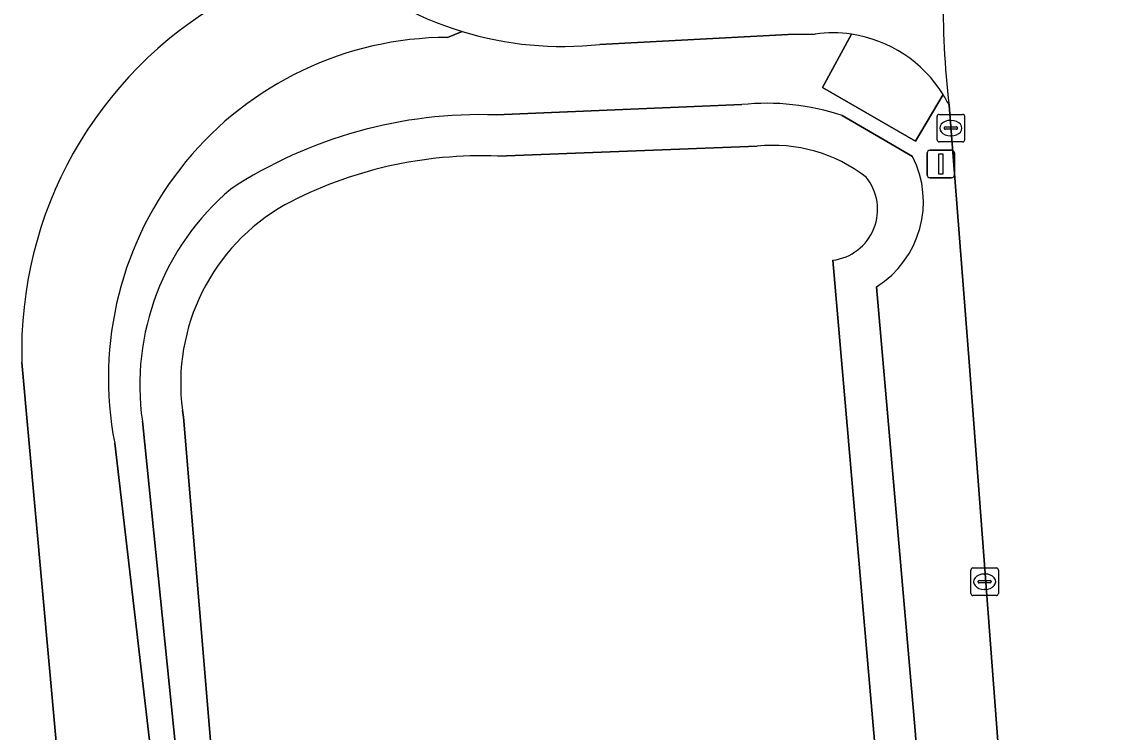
# Model space of a CAD drawing. Extents: x 157793 to 159380, y 380877 to 382313.
# Drawn here: x 157930.28 to 157969.63, y 381419.28 to 381445.11 of the extents above; entities that cross this region are included whole.
import ezdxf

# ---------------------------------------------------------------- set-up
doc = ezdxf.new("R2010")
doc.units = 0
for name, color, linetype in [('IMGEO_Fietspad_gesloten', 7, 'Continuous'), ('IMGEO_Groenvoorziening', 7, 'Continuous'), ('IMGEO_Kolk', 7, 'Continuous'), ('IMGEO_Lichtmast', 7, 'Continuous'), ('IMGEO_Oever', 7, 'Continuous'), ('IMGEO_Rijbaan_lokaal_gesloten', 7, 'Continuous'), ('IMGEO_Voetpad_halfverhard', 7, 'Continuous'), ('IMGEO_Waterloop', 7, 'Continuous')]:
    doc.layers.add(name, color=color, linetype=linetype)

msp = doc.modelspace()

# ---------------------------------------------------------------- linework, layer by layer
at = {"layer": 'IMGEO_Fietspad_gesloten'}
msp.add_lwpolyline([(157951.294, 381444.278), (157958.138, 381444.645), (157959.125, 381444.657)], dxfattribs=at)
for centre, radius, start, end in [((157992.882, 381445.573), 29.104, 170.3955, 186.9191), ((157949.944, 381456.793), 12.586, 228.453, 253.1149), ((157949.946, 381456.792), 12.586, 253.1031, 276.147), ((157959.758, 381440.021), 4.679, 81.6109, 97.7796), ((157959.757, 381439.981), 4.719, 31.7072, 81.6702), ((157959.733, 381439.969), 4.746, 26.2367, 31.6748)]:
    msp.add_arc(centre, radius, start, end, dxfattribs=at)
at = {"layer": 'IMGEO_Groenvoorziening'}
for points in [[(157946.288, 381444.749), (157945.758, 381444.536)], [(157959.125, 381444.657), (157958.138, 381444.645), (157951.294, 381444.278)], [(157963.772, 381442.461), (157962.764, 381440.764), (157959.384, 381442.709), (157960.441, 381444.65)], [(157947.53, 381441.718), (157956.453, 381442.091)], [(157967.27, 381399.085), (157964.731, 381432.587), (157963.99, 381442.067)], [(157960.099, 381441.699), (157961.729, 381440.754), (157962.663, 381440.213)], [(157961.356, 381435.474), (157962.76, 381419.356), (157963.785, 381405.488)], [(157933.013, 381402.61), (157930.285, 381432.718)], [(157937.438, 381403.389), (157934.666, 381430.588)], [(157933.66, 381429.79), (157935.96, 381410.153), (157937.857, 381391.643)]]:
    msp.add_lwpolyline(points, dxfattribs=at)
for centre, radius, start, end in [((157944.941, 381433.148), 14.662, 119.7112, 181.6813), ((157949.946, 381456.792), 12.586, 253.1031, 276.147), ((157945.806, 381432.161), 12.375, 90.2225, 191.0448), ((157959.758, 381440.021), 4.679, 81.6109, 97.7796), ((157959.733, 381439.969), 4.746, 26.2367, 31.6748), ((157957.372, 381433.487), 8.653, 71.6298, 96.097), ((157946.954, 381425.143), 16.585, 88.0108, 123.1666), ((157959.397, 381438.564), 3.659, 302.3771, 26.7855), ((157943.908, 381431.898), 9.335, 130.2178, 188.067)]:
    msp.add_arc(centre, radius, start, end, dxfattribs=at)
at = {"layer": 'IMGEO_Kolk'}
for p, q in [((157963.555, 381440.813), (157963.555, 381441.665)), ((157963.63, 381441.739), (157964.482, 381441.739)), ((157964.556, 381441.665), (157964.556, 381440.813)), ((157963.814, 381441.233), (157963.814, 381441.245)), ((157964.252, 381441.196), (157963.854, 381441.196)), ((157963.857, 381441.282), (157964.255, 381441.282)), ((157964.043, 381441.519), (157964.068, 381441.519)), ((157964.298, 381441.245), (157964.298, 381441.233)), ((157964.066, 381440.959), (157964.041, 381440.959)), ((157964.482, 381440.739), (157963.63, 381440.739)), ((157964.782, 381424.33), (157964.782, 381425.182)), ((157964.857, 381425.256), (157965.709, 381425.256)), ((157965.783, 381425.182), (157965.783, 381424.33)), ((157965.041, 381424.75), (157965.041, 381424.762)), ((157965.479, 381424.713), (157965.081, 381424.713)), ((157965.084, 381424.799), (157965.482, 381424.799)), ((157965.27, 381425.036), (157965.295, 381425.036)), ((157965.525, 381424.762), (157965.525, 381424.75)), ((157965.293, 381424.476), (157965.268, 381424.476)), ((157965.709, 381424.256), (157964.857, 381424.256))]:
    msp.add_line(p, q, dxfattribs=at)
for points in [[(157963.555, 381440.813), (157963.555, 381441.665)], [(157963.63, 381441.739), (157964.482, 381441.739)], [(157964.556, 381441.665), (157964.556, 381440.813)], [(157964.482, 381440.739), (157963.63, 381440.739)], [(157964.782, 381424.33), (157964.782, 381425.182)], [(157964.857, 381425.256), (157965.709, 381425.256)], [(157965.783, 381425.182), (157965.783, 381424.33)], [(157965.709, 381424.256), (157964.857, 381424.256)]]:
    msp.add_lwpolyline(points, dxfattribs=at)
for centre, radius, start, end in [((157963.632, 381441.663), 0.0765, 91.552, 178.448), ((157963.632, 381441.663), 0.0765, 91.552, 178.448), ((157964.48, 381441.663), 0.0765, 1.552, 88.448), ((157964.48, 381441.663), 0.0765, 1.552, 88.448), ((157963.854, 381441.242), 0.0403, 85.8775, 175.7526), ((157963.851, 381441.232), 0.0366, 178.938, 274.7102), ((157964.255, 381441.239), 0.043, 264.8664, 352.4533), ((157964.259, 381441.244), 0.0386, 1.7309, 96.639), ((157963.632, 381440.815), 0.0765, 181.552, 268.448), ((157963.632, 381440.815), 0.0765, 181.552, 268.448), ((157964.48, 381440.815), 0.0765, 271.552, 358.448), ((157964.48, 381440.815), 0.0765, 271.552, 358.448), ((157964.859, 381425.18), 0.0765, 91.552, 178.448), ((157964.859, 381425.18), 0.0765, 91.552, 178.448), ((157965.707, 381425.18), 0.0765, 1.552, 88.448), ((157965.707, 381425.18), 0.0765, 1.552, 88.448), ((157965.081, 381424.759), 0.0403, 85.8775, 175.7526), ((157965.078, 381424.749), 0.0366, 178.938, 274.7102), ((157965.482, 381424.756), 0.043, 264.8664, 352.4533), ((157965.486, 381424.761), 0.0386, 1.7309, 96.639), ((157964.859, 381424.332), 0.0765, 181.552, 268.448), ((157964.859, 381424.332), 0.0765, 181.552, 268.448), ((157965.707, 381424.332), 0.0765, 271.552, 358.448), ((157965.707, 381424.332), 0.0765, 271.552, 358.448)]:
    msp.add_arc(centre, radius, start, end, dxfattribs=at)
for centre, major_axis, ratio, start_param, end_param in [((157964.042, 381441.239), (-0.387, 0.002), 0.722429, 4.712389, 7.853982), ((157964.067, 381441.239), (-0.39, 0.002), 0.717154, 1.570796, 4.712389), ((157965.269, 381424.756), (-0.387, 0.002), 0.722429, 4.712389, 7.853982), ((157965.294, 381424.756), (-0.39, 0.002), 0.717154, 1.570796, 4.712389)]:
    msp.add_ellipse(centre, major_axis=major_axis, ratio=ratio, start_param=start_param, end_param=end_param, dxfattribs=at)
at = {"layer": 'IMGEO_Lichtmast'}
for p, q in [((157963.292, 381440.435), (157964.082, 381440.435)), ((157964.082, 381440.435), (157963.292, 381440.435)), ((157963.192, 381439.535), (157963.192, 381440.335)), ((157963.192, 381440.335), (157963.192, 381439.535)), ((157964.182, 381440.335), (157964.182, 381439.535)), ((157964.182, 381439.535), (157964.182, 381440.335)), ((157964.082, 381439.435), (157963.292, 381439.435)), ((157963.292, 381439.435), (157964.082, 381439.435))]:
    msp.add_line(p, q, dxfattribs=at)
msp.add_lwpolyline([(157963.612, 381440.31), (157963.762, 381440.31), (157963.762, 381439.56), (157963.612, 381439.56), (157963.612, 381440.31)], dxfattribs=at)
for centre, start, end in [((157963.292, 381440.335), 90, 180), ((157963.292, 381440.335), 90, 180), ((157964.082, 381440.335), 0, 90), ((157964.082, 381440.335), 360, 90), ((157963.292, 381439.535), 180, 270), ((157963.292, 381439.535), 180, 270), ((157964.082, 381439.535), 270, 0), ((157964.082, 381439.535), 270, 0)]:
    msp.add_arc(centre, 0.1, start, end, dxfattribs=at)
at = {"layer": 'IMGEO_Oever'}
for points in [[(157956.453, 381442.091), (157947.53, 381441.718)], [(157962.663, 381440.213), (157961.729, 381440.754), (157960.099, 381441.699)], [(157947.593, 381440.219), (157957.018, 381440.58)], [(157959.766, 381436.437), (157961.369, 381417.989), (157962.275, 381405.51), (157962.27, 381405.358)], [(157962.76, 381419.356), (157961.356, 381435.474)], [(157948.801, 381334.956), (157945.029, 381354.714), (157941.39, 381375.793), (157938.435, 381403.461), (157936.158, 381430.74), (157936.121, 381430.99)], [(157934.666, 381430.588), (157937.438, 381403.389)], [(157963.785, 381405.488), (157962.76, 381419.356)]]:
    msp.add_lwpolyline(points, dxfattribs=at)
for centre, radius, start, end in [((157957.372, 381433.487), 8.653, 71.6298, 96.097), ((157946.954, 381425.143), 16.585, 88.0108, 123.1666), ((157957.603, 381435.106), 5.505, 52.2013, 96.0991), ((157946.978, 381425.074), 15.158, 87.6764, 118.074), ((157959.397, 381438.564), 3.659, 302.3771, 26.7855), ((157959.529, 381438.284), 1.863, 277.3092, 38.9768), ((157943.908, 381431.898), 9.335, 130.2178, 188.067), ((157943.515, 381431.957), 7.457, 119.4829, 187.4485)]:
    msp.add_arc(centre, radius, start, end, dxfattribs=at)
at = {"layer": 'IMGEO_Rijbaan_lokaal_gesloten'}
msp.add_lwpolyline([(157963.99, 381442.067), (157964.731, 381432.587), (157967.27, 381399.085), (157967.719, 381393.481), (157968.132, 381387.869), (157971.396, 381347.447), (157971.854, 381341.774), (157973.407, 381322.538), (157973.735, 381318.369), (157974.094, 381313.847), (157974.543, 381308.352), (157975.027, 381302.343), (157975.541, 381294.851), (157976.316, 381285.975), (157977.88, 381277.205), (157978.831, 381273.341), (157981.52, 381264.816), (157983.52, 381260.019)], dxfattribs=at)
msp.add_arc((157992.882, 381445.573), 29.104, 170.3955, 186.9191, dxfattribs=at)
at = {"layer": 'IMGEO_Voetpad_halfverhard'}
for points in [[(157945.758, 381444.536), (157946.288, 381444.749)], [(157960.441, 381444.65), (157959.384, 381442.709), (157962.764, 381440.764), (157963.772, 381442.461)], [(157930.285, 381432.718), (157933.013, 381402.61)], [(157937.857, 381391.643), (157935.96, 381410.153), (157933.66, 381429.79)]]:
    msp.add_lwpolyline(points, dxfattribs=at)
for centre, radius, start, end in [((157949.944, 381456.793), 12.586, 228.453, 253.1149), ((157944.941, 381433.148), 14.662, 119.7112, 181.6813), ((157945.806, 381432.161), 12.375, 90.2225, 191.0448), ((157959.757, 381439.981), 4.719, 31.7072, 81.6702)]:
    msp.add_arc(centre, radius, start, end, dxfattribs=at)
at = {"layer": 'IMGEO_Waterloop'}
for points in [[(157957.018, 381440.58), (157947.593, 381440.219)], [(157961.369, 381417.989), (157959.766, 381436.437)], [(157936.121, 381430.99), (157936.158, 381430.74), (157938.435, 381403.461), (157941.39, 381375.793), (157945.029, 381354.714), (157948.801, 381334.956)]]:
    msp.add_lwpolyline(points, dxfattribs=at)
for centre, radius, start, end in [((157957.603, 381435.106), 5.505, 52.2013, 96.0991), ((157946.978, 381425.074), 15.158, 87.6764, 118.074), ((157959.529, 381438.284), 1.863, 277.3092, 38.9768), ((157943.515, 381431.957), 7.457, 119.4829, 187.4485)]:
    msp.add_arc(centre, radius, start, end, dxfattribs=at)

doc.saveas('drawing.dxf')
